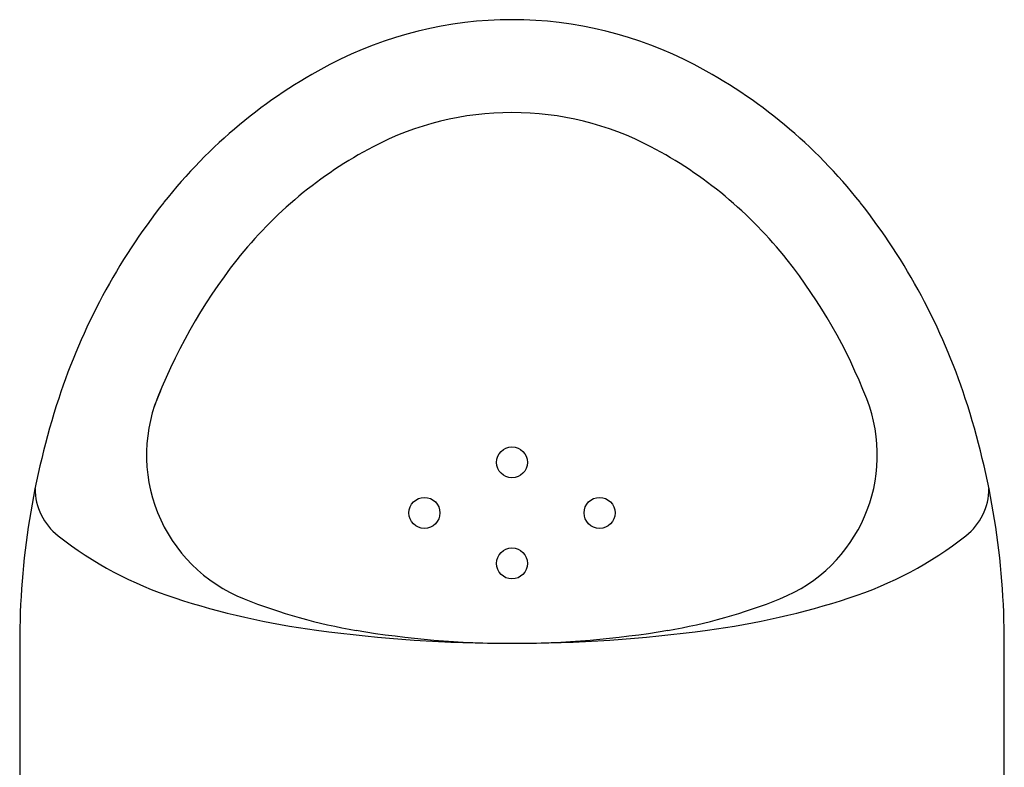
# Model space of a CAD drawing. Header units: millimetres. Extents: x 28600 to 181045, y -399112 to -163690.
# Tile 404 of 482: x 74026 to 74057, y -194615 to -194591. Entities that reach past the tile are written whole.
import ezdxf

# ---------------------------------------------------------------- set-up
doc = ezdxf.new("R2010")
doc.units = ezdxf.units.MM
doc.layers.get('0').update_dxf_attribs({"color": 8})
doc.layers.add('!! 2_wypos-sanitarne', color=8, linetype='Continuous')

# ---------------------------------------------------------------- blocks, each defined once
blk = doc.blocks.new('A$C164C2DE0')
for p, q in [((0, 15.897), (0, -15.897)), ((6.9, 15.897), (0, 15.897)), ((0, -15.897), (6.9, -15.897))]:
    blk.add_line(p, q)
for centre in [(11.111, 2.828), (9.479, 0), (12.744, 0), (11.111, -2.828)]:
    blk.add_circle(centre, 0.5)
for centre, radius, start, end in [((6.9, -9.541), 25.438, 71.8951, 90), ((11.9, 13.456), 1.944, 90, 141.9092), ((19.99, 7.115), 12.223, 141.9092, 162.0125), ((8.429, -4.864), 20.517, 51.7154, 71.8951), ((12.982, 6.802), 5, 65.4842, 158.2639), ((8.429, -4.864), 17.517, 51.7154, 69.5923), ((10.775, -1.893), 16.732, 27.6894, 51.7154), ((33.17, 2.836), 26.079, 162.0125, 172.3405), ((24.656, 2.115), 17.58, 158.1656, 170.4666), ((10.775, -1.893), 13.732, 27.6894, 51.7154), ((54.258, 0), 47.358, 172.3405, 180), ((14.382, 0), 12.658, 0, 27.6894), ((37.249, 0), 30.349, 170.4666, 180), ((14.382, 0), 9.658, 0, 27.6894), ((37.249, 0), 30.349, 180, 189.5334), ((54.258, 0), 47.358, 180, 187.6595), ((14.382, 0), 9.658, 332.3106, 0), ((14.382, 0), 12.658, 332.3106, 0), ((10.775, 1.893), 13.732, 308.2846, 332.3106), ((24.656, -2.115), 17.58, 189.5334, 201.8344), ((10.775, 1.893), 16.732, 308.2846, 332.3106), ((33.17, -2.836), 26.079, 187.6595, 197.9875), ((12.98, -6.796), 5, 201.7998, 291.3195), ((8.429, 4.864), 17.517, 291.3195, 308.2846), ((19.99, -7.115), 12.223, 197.9875, 218.0908), ((8.429, 4.864), 20.517, 288.1049, 308.2846), ((6.9, 9.541), 25.438, 270, 288.1049), ((11.9, -13.456), 1.944, 218.0908, 270)]:
    blk.add_arc(centre, radius, start, end)

msp = doc.modelspace()

# ---------------------------------------------------------------- block references
at = {"layer": '!! 2_wypos-sanitarne', "rotation": 90}
msp.add_blockref('A$C164C2DE0', (74041.42327, -194618.3383), dxfattribs=at)

doc.saveas('drawing.dxf')
